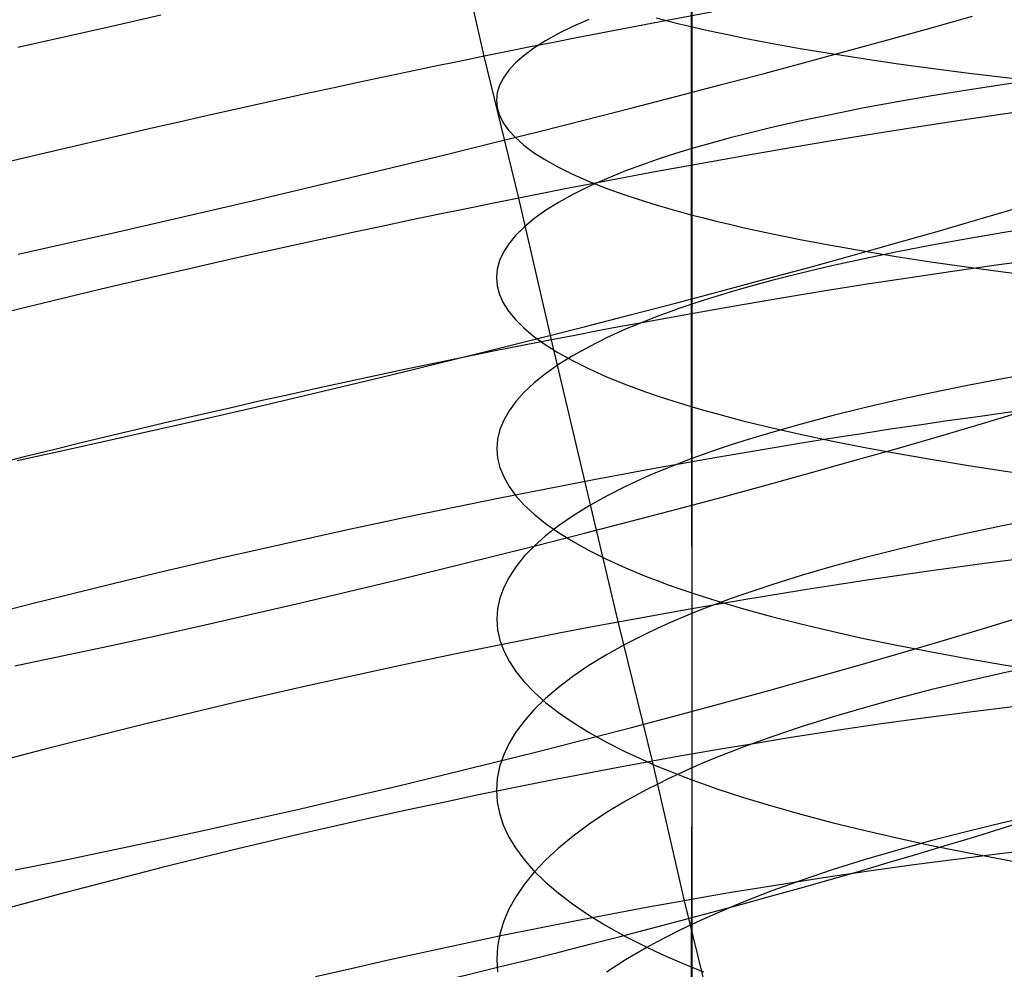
# Model space of a CAD drawing. Extents: x -383 to 1849, y -1185 to -529.
# Tile 540 of 656: x 434 to 444, y -1036 to -1026. Entities that reach past the tile are written whole.
import ezdxf

# ---------------------------------------------------------------- set-up
doc = ezdxf.new("R2010")
doc.units = 0
doc.layers.add('PREDEFINITO', color=7, linetype='CONTINUOUS')

msp = doc.modelspace()

# ---------------------------------------------------------------- linework, layer by layer
at = {"layer": 'PREDEFINITO'}
for p, q in [((441.0063, -1024.4033, 670.8938), (441.0063, -1026.2836, 670.7202)), ((438.9397, -1026.5808, 502.0655), (438.6135, -1025.1565, 501.868)), ((441.0143, -1025.8758, 655.6894), (441.0143, -1027.5027, 655.4908)), ((441.21, -1026.1403, 501.3018), (440.7654, -1026.223, 501.4864)), ((435.2344, -1026.2749, 472.188), (435.7115, -1026.1654, 472.1995)), ((439.9854, -1026.2124, 657.8704), (439.8254, -1026.2829, 658.3268)), ((440.7654, -1026.223, 501.4864), (440.3156, -1026.3084, 501.6554)), ((440.6585, -1026.1968, 670.0834), (440.7706, -1026.226, 670.2977)), ((440.7706, -1026.226, 670.2977), (440.8866, -1026.2549, 670.51)), ((440.8866, -1026.2549, 670.51), (441.0063, -1026.2836, 670.7202)), ((443.4159, -1026.2933, 474.6377), (443.8159, -1026.1808, 474.8968)), ((434.7574, -1026.3835, 472.1925), (435.2344, -1026.2749, 472.188)), ((439.6805, -1026.3541, 658.7886), (439.5509, -1026.4262, 659.2553)), ((439.8254, -1026.2829, 658.3268), (439.6805, -1026.3541, 658.7886)), ((440.3156, -1026.3084, 501.6554), (439.8612, -1026.3966, 501.8085)), ((441.0063, -1026.2836, 670.7202), (441.1299, -1026.312, 670.9282)), ((441.0063, -1026.2836, 670.7202), (441.0066, -1030.0785, 670.2684)), ((441.1299, -1026.312, 670.9282), (441.2572, -1026.34, 671.134)), ((441.2572, -1026.34, 671.134), (441.3881, -1026.3678, 671.3375)), ((443.0073, -1026.4067, 474.3919), (443.4159, -1026.2933, 474.6377)), ((434.2811, -1026.4908, 472.213), (434.7574, -1026.3835, 472.1925)), ((439.6323, -1026.4417, 501.879), (439.4024, -1026.4874, 501.9453)), ((439.5509, -1026.4262, 659.2553), (439.4365, -1026.4989, 659.7264)), ((439.8612, -1026.3966, 501.8085), (439.6323, -1026.4417, 501.879)), ((441.3881, -1026.3678, 671.3375), (441.5227, -1026.3952, 671.5388)), ((441.5227, -1026.3952, 671.5388), (441.8026, -1026.4492, 671.9344)), ((441.8026, -1026.4492, 671.9344), (442.0963, -1026.5018, 672.3205)), ((442.5905, -1026.5209, 474.1595), (443.0073, -1026.4067, 474.3919)), ((439.1715, -1026.5338, 502.0075), (438.9397, -1026.5808, 502.0655)), ((439.4024, -1026.4874, 501.9453), (439.1715, -1026.5338, 502.0075)), ((439.4365, -1026.4989, 659.7264), (439.3373, -1026.5721, 660.2012)), ((442.0963, -1026.5018, 672.3205), (442.4032, -1026.5531, 672.6968)), ((442.1662, -1026.6357, 473.9406), (442.5905, -1026.5209, 474.1595)), ((442.4032, -1026.5531, 672.6968), (442.7231, -1026.6031, 673.063)), ((438.6895, -1026.632, 502.123), (438.4384, -1026.684, 502.1757)), ((438.9397, -1026.5808, 502.0655), (438.6895, -1026.632, 502.123)), ((439.2867, -1027.9972, 502.286), (438.9397, -1026.5808, 502.0655)), ((439.2533, -1026.6459, 660.6794), (439.1845, -1026.7201, 661.1602)), ((439.3373, -1026.5721, 660.2012), (439.2533, -1026.6459, 660.6794)), ((441.7348, -1026.751, 473.7356), (442.1662, -1026.6357, 473.9406)), ((442.7231, -1026.6031, 673.063), (443.0553, -1026.6516, 673.4189)), ((443.0553, -1026.6516, 673.4189), (443.3994, -1026.6987, 673.7642)), ((438.1864, -1026.7366, 502.2236), (437.9336, -1026.7899, 502.2665)), ((438.4384, -1026.684, 502.1757), (438.1864, -1026.7366, 502.2236)), ((439.1845, -1026.7201, 661.1602), (439.131, -1026.7947, 661.6432)), ((441.2968, -1026.8666, 473.5444), (441.7348, -1026.751, 473.7356)), ((443.3994, -1026.6987, 673.7642), (443.7549, -1026.7443, 674.0986)), ((443.7549, -1026.7443, 674.0986), (444.1214, -1026.7884, 674.4218)), ((437.6801, -1026.8439, 502.3047), (437.426, -1026.8985, 502.338)), ((437.9336, -1026.7899, 502.2665), (437.6801, -1026.8439, 502.3047)), ((439.131, -1026.7947, 661.6432), (439.0927, -1026.8695, 662.1279)), ((444.1214, -1026.7884, 674.4218), (444.4984, -1026.831, 674.7336)), ((444.5109, -1026.8078, 651.5043), (444.1335, -1026.8618, 651.8139)), ((437.426, -1026.8985, 502.338), (437.1714, -1026.9537, 502.3666)), ((439.0696, -1026.9445, 662.6137), (439.0618, -1027.0195, 663.1)), ((439.0927, -1026.8695, 662.1279), (439.0696, -1026.9445, 662.6137)), ((440.8528, -1026.9825, 473.3673), (441.2968, -1026.8666, 473.5444)), ((443.7667, -1026.9177, 652.1349), (443.4108, -1026.9756, 652.4669)), ((444.1335, -1026.8618, 651.8139), (443.7667, -1026.9177, 652.1349)), ((436.9163, -1027.0095, 502.3904), (436.6607, -1027.0658, 502.4095)), ((437.1714, -1026.9537, 502.3666), (436.9163, -1027.0095, 502.3904)), ((439.0618, -1027.0195, 663.1), (439.0691, -1027.0946, 663.5863)), ((440.4031, -1027.0985, 473.2045), (440.8528, -1026.9825, 473.3673)), ((443.0662, -1027.0354, 652.8098), (442.7336, -1027.097, 653.1632)), ((443.4108, -1026.9756, 652.4669), (443.0662, -1027.0354, 652.8098)), ((436.4049, -1027.1227, 502.4239), (436.1489, -1027.1802, 502.4336)), ((436.6607, -1027.0658, 502.4095), (436.4049, -1027.1227, 502.4239)), ((439.0691, -1027.0946, 663.5863), (439.0917, -1027.1695, 664.0721)), ((439.9485, -1027.2144, 473.056), (440.4031, -1027.0985, 473.2045)), ((442.7336, -1027.097, 653.1632), (442.4133, -1027.1604, 653.527)), ((444.4988, -1027.1039, 499.8379), (444.1006, -1027.1607, 500.1195)), ((435.8927, -1027.2381, 502.4386), (435.6364, -1027.2965, 502.4391)), ((436.1489, -1027.1802, 502.4336), (435.8927, -1027.2381, 502.4386)), ((439.0917, -1027.1695, 664.0721), (439.1295, -1027.2444, 664.5568)), ((439.1295, -1027.2444, 664.5568), (439.1825, -1027.3189, 665.0399)), ((439.4893, -1027.3302, 472.9221), (439.9485, -1027.2144, 473.056)), ((442.1059, -1027.2255, 653.9007), (441.8118, -1027.2924, 654.2842)), ((442.4133, -1027.1604, 653.527), (442.1059, -1027.2255, 653.9007)), ((443.6944, -1027.2209, 500.3882), (443.2808, -1027.2844, 500.6437)), ((444.1006, -1027.1607, 500.1195), (443.6944, -1027.2209, 500.3882)), ((435.6364, -1027.2965, 502.4391), (435.3801, -1027.3554, 502.4349)), ((439.0261, -1027.4457, 472.8028), (439.4893, -1027.3302, 472.9221)), ((439.1825, -1027.3189, 665.0399), (439.2507, -1027.3932, 665.5209)), ((441.8118, -1027.2924, 654.2842), (441.5315, -1027.3609, 654.6772)), ((443.2808, -1027.2844, 500.6437), (442.8601, -1027.3512, 500.8856)), ((435.3801, -1027.3554, 502.4349), (434.8679, -1027.4745, 502.4128)), ((439.2507, -1027.3932, 665.5209), (439.3342, -1027.467, 665.9991)), ((441.2654, -1027.431, 655.0794), (441.1379, -1027.4667, 655.2838)), ((441.3966, -1027.3958, 654.8771), (441.2654, -1027.431, 655.0794)), ((441.5315, -1027.3609, 654.6772), (441.3966, -1027.3958, 654.8771)), ((442.4327, -1027.4211, 501.1134), (441.999, -1027.4943, 501.327)), ((442.8601, -1027.3512, 500.8856), (442.4327, -1027.4211, 501.1134)), ((434.8679, -1027.4745, 502.4128), (434.3566, -1027.5953, 502.3726)), ((438.5593, -1027.5608, 472.6984), (439.0261, -1027.4457, 472.8028)), ((439.3342, -1027.467, 665.9991), (439.4329, -1027.5403, 666.4741)), ((439.4329, -1027.5403, 666.4741), (439.5468, -1027.613, 666.9453)), ((440.8941, -1027.5391, 655.6993), (440.778, -1027.5758, 655.9102)), ((441.0141, -1027.5027, 655.4905), (440.8941, -1027.5391, 655.6993)), ((441.1379, -1027.4667, 655.2838), (441.0141, -1027.5027, 655.4905)), ((441.0143, -1027.5027, 655.4908), (441.0146, -1029.0569, 655.2705)), ((441.999, -1027.4943, 501.327), (441.5593, -1027.5706, 501.5258)), ((434.3566, -1027.5953, 502.3726), (433.847, -1027.7175, 502.3145)), ((438.0896, -1027.6753, 472.6091), (438.5593, -1027.5608, 472.6984)), ((439.5468, -1027.613, 666.9453), (439.6759, -1027.6851, 667.4122)), ((440.6656, -1027.613, 656.1232), (440.557, -1027.6504, 656.3381)), ((440.778, -1027.5758, 655.9102), (440.6656, -1027.613, 656.1232)), ((441.5593, -1027.5706, 501.5258), (441.1142, -1027.6499, 501.7095)), ((437.6173, -1027.7892, 472.5349), (438.0896, -1027.6753, 472.6091)), ((439.6759, -1027.6851, 667.4122), (439.8203, -1027.7564, 667.8742)), ((440.3513, -1027.7263, 656.7735), (440.1608, -1027.8035, 657.216)), ((440.664, -1027.7323, 501.8778), (440.2091, -1027.8177, 502.0302)), ((440.557, -1027.6504, 656.3381), (440.3513, -1027.7263, 656.7735)), ((441.1142, -1027.6499, 501.7095), (440.664, -1027.7323, 501.8778)), ((437.1431, -1027.9022, 472.4761), (437.6173, -1027.7892, 472.5349)), ((439.8203, -1027.7564, 667.8742), (439.9799, -1027.8269, 668.3308)), ((439.9799, -1027.8269, 668.3308), (440.1547, -1027.8964, 668.7814)), ((440.2091, -1027.8177, 502.0302), (439.98, -1027.8614, 502.1003)), ((440.1608, -1027.8035, 657.216), (439.9855, -1027.8817, 657.665)), ((436.6674, -1028.0143, 472.4327), (437.1431, -1027.9022, 472.4761)), ((439.7499, -1027.906, 502.1664), (439.5188, -1027.9512, 502.2283)), ((439.98, -1027.8614, 502.1003), (439.7499, -1027.906, 502.1664)), ((439.9855, -1027.8817, 657.665), (439.8255, -1027.961, 658.1199)), ((440.1547, -1027.8964, 668.7814), (440.3447, -1027.965, 669.2255)), ((436.1907, -1028.1254, 472.405), (436.6674, -1028.0143, 472.4327)), ((439.2867, -1027.9972, 502.286), (439.0177, -1028.0511, 502.3474)), ((439.5188, -1027.9512, 502.2283), (439.2867, -1027.9972, 502.286)), ((439.6113, -1029.4131, 502.5377), (439.2867, -1027.9972, 502.286)), ((439.8255, -1027.961, 658.1199), (439.6806, -1028.0413, 658.5803)), ((440.3447, -1027.965, 669.2255), (440.5499, -1028.0324, 669.6626)), ((435.7135, -1028.2352, 472.3931), (436.1907, -1028.1254, 472.405)), ((438.7476, -1028.106, 502.4031), (438.4765, -1028.1618, 502.4533)), ((439.0177, -1028.0511, 502.3474), (438.7476, -1028.106, 502.4031)), ((439.551, -1028.1224, 659.0455), (439.4366, -1028.2042, 659.5151)), ((439.6806, -1028.0413, 658.5803), (439.551, -1028.1224, 659.0455)), ((440.5499, -1028.0324, 669.6626), (440.6583, -1028.0658, 669.8784)), ((440.6583, -1028.0658, 669.8784), (440.7704, -1028.0988, 670.0921)), ((440.7704, -1028.0988, 670.0921), (440.8864, -1028.1314, 670.3039)), ((443.8711, -1028.2112, 474.8809), (444.2701, -1028.094, 475.1396)), ((438.2045, -1028.2184, 502.4979), (437.9318, -1028.2759, 502.537)), ((438.4765, -1028.1618, 502.4533), (438.2045, -1028.2184, 502.4979)), ((439.4366, -1028.2042, 659.5151), (439.3374, -1028.2868, 659.9885)), ((440.8864, -1028.1314, 670.3039), (441.0061, -1028.1638, 670.5135)), ((441.0061, -1028.1638, 670.5135), (441.1296, -1028.1958, 670.721)), ((441.1296, -1028.1958, 670.721), (441.2569, -1028.2275, 670.9262)), ((441.2569, -1028.2275, 670.9262), (441.3879, -1028.2589, 671.1293)), ((443.4635, -1028.3291, 474.6355), (443.8711, -1028.2112, 474.8809)), ((435.2364, -1028.3438, 472.3972), (435.7135, -1028.2352, 472.3931)), ((437.9318, -1028.2759, 502.537), (437.6583, -1028.3342, 502.5705)), ((439.3374, -1028.2868, 659.9885), (439.2535, -1028.3698, 660.4651)), ((441.3879, -1028.2589, 671.1293), (441.5225, -1028.2899, 671.33)), ((441.5225, -1028.2899, 671.33), (441.8024, -1028.3508, 671.7246)), ((444.5105, -1028.2794, 651.2985), (444.1332, -1028.3397, 651.6069)), ((434.7599, -1028.4508, 472.4174), (435.2364, -1028.3438, 472.3972)), ((437.3843, -1028.3934, 502.5986), (437.1098, -1028.4532, 502.6213)), ((437.6583, -1028.3342, 502.5705), (437.3843, -1028.3934, 502.5986)), ((439.2535, -1028.3698, 660.4651), (439.1847, -1028.4534, 660.9445)), ((441.8024, -1028.3508, 671.7246), (442.0961, -1028.4102, 672.1097)), ((442.0961, -1028.4102, 672.1097), (442.403, -1028.4682, 672.4851)), ((443.0477, -1028.4475, 474.4034), (443.4635, -1028.3291, 474.6355)), ((443.7663, -1028.4023, 651.9266), (443.4104, -1028.4671, 652.2574)), ((444.1332, -1028.3397, 651.6069), (443.7663, -1028.4023, 651.9266)), ((434.2844, -1028.5563, 472.4539), (434.7599, -1028.4508, 472.4174)), ((436.8349, -1028.5138, 502.6385), (436.5598, -1028.5752, 502.6503)), ((437.1098, -1028.4532, 502.6213), (436.8349, -1028.5138, 502.6385)), ((439.1847, -1028.4534, 660.9445), (439.1312, -1028.5373, 661.426)), ((442.403, -1028.4682, 672.4851), (442.7229, -1028.5246, 672.8504)), ((442.6243, -1028.5663, 474.1849), (443.0477, -1028.4475, 474.4034)), ((443.4104, -1028.4671, 652.2574), (443.0659, -1028.534, 652.599)), ((436.5598, -1028.5752, 502.6503), (436.2844, -1028.6372, 502.6568)), ((439.0929, -1028.6215, 661.9091), (439.0699, -1028.706, 662.3934)), ((439.1312, -1028.5373, 661.426), (439.0929, -1028.6215, 661.9091)), ((442.1937, -1028.6853, 473.9802), (442.6243, -1028.5663, 474.1849)), ((442.7333, -1028.6029, 652.9511), (442.4131, -1028.6739, 653.3135)), ((442.7229, -1028.5246, 672.8504), (443.0551, -1028.5794, 673.2054)), ((443.0659, -1028.534, 652.599), (442.7333, -1028.6029, 652.9511)), ((443.0551, -1028.5794, 673.2054), (443.3992, -1028.6326, 673.5498)), ((444.4381, -1028.616, 500.3728), (444.0303, -1028.6714, 500.6413)), ((436.009, -1028.6999, 502.658), (435.7335, -1028.7632, 502.6538)), ((436.2844, -1028.6372, 502.6568), (436.009, -1028.6999, 502.658)), ((439.0699, -1028.706, 662.3934), (439.062, -1028.7905, 662.8782)), ((441.7565, -1028.8044, 473.7892), (442.1937, -1028.6853, 473.9802)), ((442.4131, -1028.6739, 653.3135), (442.1057, -1028.7468, 653.6859)), ((443.3992, -1028.6326, 673.5498), (443.7547, -1028.6841, 673.8833)), ((444.0303, -1028.6714, 500.6413), (443.6151, -1028.7302, 500.8966)), ((443.7547, -1028.6841, 673.8833), (444.1212, -1028.7339, 674.2058)), ((435.7335, -1028.7632, 502.6538), (435.4582, -1028.8272, 502.6444)), ((439.062, -1028.7905, 662.8782), (439.0694, -1028.875, 663.363)), ((441.3132, -1028.9235, 473.6124), (441.7565, -1028.8044, 473.7892)), ((442.1057, -1028.7468, 653.6859), (441.8117, -1028.8216, 654.068)), ((443.1928, -1028.7926, 501.1383), (442.764, -1028.8584, 501.3661)), ((443.6151, -1028.7302, 500.8966), (443.1928, -1028.7926, 501.1383)), ((444.1212, -1028.7339, 674.2058), (444.4982, -1028.7819, 674.5168)), ((435.183, -1028.8917, 502.6298), (434.9082, -1028.9568, 502.6099)), ((435.4582, -1028.8272, 502.6444), (435.183, -1028.8917, 502.6298)), ((439.0694, -1028.875, 663.363), (439.092, -1028.9594, 663.8473)), ((441.5315, -1028.8982, 654.4596), (441.3967, -1028.9373, 654.6589)), ((441.8117, -1028.8216, 654.068), (441.5315, -1028.8982, 654.4596)), ((442.764, -1028.8584, 501.3661), (442.329, -1028.9277, 501.5795)), ((434.9082, -1028.9568, 502.6099), (434.6338, -1029.0224, 502.5849)), ((439.092, -1028.9594, 663.8473), (439.1298, -1029.0436, 664.3305)), ((440.8643, -1029.0425, 473.4496), (441.3132, -1028.9235, 473.6124)), ((441.2656, -1028.9767, 654.8605), (441.1381, -1029.0166, 655.0642)), ((441.3967, -1028.9373, 654.6589), (441.2656, -1028.9767, 654.8605)), ((441.8882, -1029.0003, 501.7782), (441.442, -1029.0763, 501.9618)), ((442.329, -1028.9277, 501.5795), (441.8882, -1029.0003, 501.7782)), ((434.3598, -1029.0885, 502.5547), (434.0865, -1029.1551, 502.5194)), ((434.6338, -1029.0224, 502.5849), (434.3598, -1029.0885, 502.5547)), ((439.1298, -1029.0436, 664.3305), (439.1828, -1029.1275, 664.8121)), ((440.4102, -1029.1611, 473.3013), (440.8643, -1029.0425, 473.4496)), ((440.8945, -1029.0977, 655.4784), (440.7784, -1029.1388, 655.6886)), ((441.0144, -1029.0569, 655.2702), (440.8945, -1029.0977, 655.4784)), ((441.442, -1029.0763, 501.9618), (440.9908, -1029.1557, 502.1299)), ((441.1381, -1029.0166, 655.0642), (441.0144, -1029.0569, 655.2702)), ((441.0146, -1029.0569, 655.2705), (441.0144, -1030.5987, 655.0171)), ((439.1828, -1029.1275, 664.8121), (439.2511, -1029.2111, 665.2915)), ((439.2511, -1029.2111, 665.2915), (439.3346, -1029.2942, 665.7682)), ((439.9516, -1029.2794, 473.1674), (440.4102, -1029.1611, 473.3013)), ((440.9908, -1029.1557, 502.1299), (440.535, -1029.2382, 502.2822)), ((440.6661, -1029.1804, 655.9009), (440.5576, -1029.2223, 656.1151)), ((440.7784, -1029.1388, 655.6886), (440.6661, -1029.1804, 655.9009)), ((439.3346, -1029.2942, 665.7682), (439.4333, -1029.3767, 666.2417)), ((439.4889, -1029.397, 473.0482), (439.9516, -1029.2794, 473.1674)), ((440.3055, -1029.2807, 502.3523), (440.075, -1029.3241, 502.4183)), ((440.352, -1029.3073, 656.5492), (440.1617, -1029.3937, 656.9903)), ((440.535, -1029.2382, 502.2822), (440.3055, -1029.2807, 502.3523)), ((440.5576, -1029.2223, 656.1151), (440.352, -1029.3073, 656.5492)), ((439.0226, -1029.514, 472.9439), (439.4889, -1029.397, 473.0482)), ((439.4333, -1029.3767, 666.2417), (439.5472, -1029.4586, 666.7115)), ((439.8436, -1029.3682, 502.4801), (439.6113, -1029.4131, 502.5377)), ((440.075, -1029.3241, 502.4183), (439.8436, -1029.3682, 502.4801)), ((440.1617, -1029.3937, 656.9903), (439.9867, -1029.4813, 657.438)), ((439.3233, -1029.4696, 502.6031), (439.0341, -1029.5273, 502.662)), ((439.6113, -1029.4131, 502.5377), (439.3233, -1029.4696, 502.6031)), ((439.5472, -1029.4586, 666.7115), (439.6763, -1029.5397, 667.1769)), ((439.9437, -1030.8222, 502.815), (439.6113, -1029.4131, 502.5377)), ((439.9867, -1029.4813, 657.438), (439.8268, -1029.5701, 657.8916)), ((438.7439, -1029.5861, 502.7145), (438.4527, -1029.646, 502.7607)), ((438.5532, -1029.6302, 472.8545), (439.0226, -1029.514, 472.9439)), ((439.0341, -1029.5273, 502.662), (438.7439, -1029.5861, 502.7145)), ((439.6763, -1029.5397, 667.1769), (439.8207, -1029.62, 667.6374)), ((439.8268, -1029.5701, 657.8916), (439.6822, -1029.6599, 658.3506)), ((438.0813, -1029.7454, 472.7803), (438.5532, -1029.6302, 472.8545)), ((438.4527, -1029.646, 502.7607), (438.1608, -1029.707, 502.8005)), ((439.6822, -1029.6599, 658.3506), (439.5529, -1029.7508, 658.8145)), ((439.8207, -1029.62, 667.6374), (439.9803, -1029.6993, 668.0926)), ((439.9803, -1029.6993, 668.0926), (440.1551, -1029.7776, 668.5418)), ((437.8681, -1029.7691, 502.8341), (437.5749, -1029.8321, 502.8614)), ((437.6073, -1029.8595, 472.7213), (438.0813, -1029.7454, 472.7803)), ((438.1608, -1029.707, 502.8005), (437.8681, -1029.7691, 502.8341)), ((439.5529, -1029.7508, 658.8145), (439.4387, -1029.8424, 659.2827)), ((440.1551, -1029.7776, 668.5418), (440.3451, -1029.8548, 668.9845)), ((444.1327, -1029.8007, 651.3696), (443.7658, -1029.8703, 651.6879)), ((444.51, -1029.7335, 651.0625), (444.1327, -1029.8007, 651.3696)), ((437.2812, -1029.8962, 502.8826), (436.9872, -1029.9611, 502.8975)), ((437.1318, -1029.9724, 472.6779), (437.6073, -1029.8595, 472.7213)), ((437.5749, -1029.8321, 502.8614), (437.2812, -1029.8962, 502.8826)), ((439.4387, -1029.8424, 659.2827), (439.3398, -1029.9348, 659.7547)), ((440.3451, -1029.8548, 668.9845), (440.5504, -1029.9307, 669.4202)), ((443.7658, -1029.8703, 651.6879), (443.41, -1029.9424, 652.0172)), ((436.6552, -1030.084, 472.65), (437.1318, -1029.9724, 472.6779)), ((436.9872, -1029.9611, 502.8975), (436.693, -1030.027, 502.9063)), ((439.3398, -1029.9348, 659.7547), (439.2561, -1030.0278, 660.23)), ((440.5504, -1029.9307, 669.4202), (440.6587, -1029.9682, 669.6352)), ((440.6587, -1029.9682, 669.6352), (440.7709, -1030.0053, 669.8483)), ((443.41, -1029.9424, 652.0172), (443.0655, -1030.0168, 652.3573)), ((436.3986, -1030.0938, 502.909), (436.1043, -1030.1614, 502.9057)), ((436.1781, -1030.1941, 472.638), (436.6552, -1030.084, 472.65)), ((436.693, -1030.027, 502.9063), (436.3986, -1030.0938, 502.909)), ((439.2561, -1030.0278, 660.23), (439.1876, -1030.1214, 660.708)), ((440.7709, -1030.0053, 669.8483), (440.8868, -1030.0421, 670.0594)), ((440.8868, -1030.0421, 670.0594), (441.0066, -1030.0785, 670.2684)), ((441.0066, -1030.0785, 670.2684), (441.1301, -1030.1146, 670.4752)), ((441.0066, -1030.0785, 670.2684), (441.0135, -1031.9407, 670.0021)), ((442.733, -1030.0935, 652.7079), (442.4128, -1030.1725, 653.0687)), ((443.0655, -1030.0168, 652.3573), (442.733, -1030.0935, 652.7079)), ((435.701, -1030.3025, 472.6419), (436.1781, -1030.1941, 472.638)), ((436.1043, -1030.1614, 502.9057), (435.8102, -1030.2298, 502.8964)), ((439.1876, -1030.1214, 660.708), (439.1344, -1030.2154, 661.1881)), ((441.1301, -1030.1146, 670.4752), (441.2574, -1030.1502, 670.6798)), ((441.2574, -1030.1502, 670.6798), (441.3884, -1030.1855, 670.8822)), ((441.3884, -1030.1855, 670.8822), (441.523, -1030.2204, 671.0823)), ((442.4128, -1030.1725, 653.0687), (442.1055, -1030.2536, 653.4395)), ((443.9145, -1030.2481, 474.9148), (444.3215, -1030.1257, 475.1597)), ((435.8102, -1030.2298, 502.8964), (435.5163, -1030.299, 502.881)), ((439.1344, -1030.2154, 661.1881), (439.0964, -1030.3097, 661.6699)), ((441.523, -1030.2204, 671.0823), (441.8028, -1030.2889, 671.4756)), ((441.8028, -1030.2889, 671.4756), (442.0965, -1030.3558, 671.8595)), ((442.1055, -1030.2536, 653.4395), (441.8115, -1030.3368, 653.82)), ((443.4993, -1030.3708, 474.6833), (443.9145, -1030.2481, 474.9148)), ((435.2227, -1030.3689, 502.8597), (434.9297, -1030.4396, 502.8325)), ((435.5163, -1030.299, 502.881), (435.2227, -1030.3689, 502.8597)), ((435.2244, -1030.4093, 472.6619), (435.701, -1030.3025, 472.6419)), ((439.0964, -1030.3097, 661.6699), (439.0736, -1030.4042, 662.1528)), ((441.8115, -1030.3368, 653.82), (441.5313, -1030.4221, 654.2099)), ((442.0965, -1030.3558, 671.8595), (442.4035, -1030.421, 672.2336)), ((443.0763, -1030.4936, 474.4653), (443.4993, -1030.3708, 474.6833)), ((434.9297, -1030.4396, 502.8325), (434.6373, -1030.5109, 502.7995)), ((434.7488, -1030.5141, 472.6981), (435.2244, -1030.4093, 472.6619)), ((439.0736, -1030.4042, 662.1528), (439.066, -1030.4989, 662.6362)), ((441.3965, -1030.4655, 654.4082), (441.2654, -1030.5094, 654.6089)), ((441.5313, -1030.4221, 654.2099), (441.3965, -1030.4655, 654.4082)), ((442.4035, -1030.421, 672.2336), (442.7233, -1030.4845, 672.5977)), ((442.7233, -1030.4845, 672.5977), (443.0555, -1030.5462, 672.9516)), ((434.3456, -1030.5829, 502.7605), (434.0548, -1030.6556, 502.7158)), ((434.2747, -1030.6169, 472.7508), (434.7488, -1030.5141, 472.6981)), ((434.6373, -1030.5109, 502.7995), (434.3456, -1030.5829, 502.7605)), ((439.066, -1030.4989, 662.6362), (439.0737, -1030.5935, 663.1196)), ((441.1379, -1030.5538, 654.8118), (441.0143, -1030.5987, 655.0168)), ((441.2654, -1030.5094, 654.6089), (441.1379, -1030.5538, 654.8118)), ((442.6461, -1030.6164, 474.261), (443.0763, -1030.4936, 474.4653)), ((443.0555, -1030.5462, 672.9516), (443.3996, -1030.606, 673.2949)), ((439.0737, -1030.5935, 663.1196), (439.0965, -1030.688, 663.6024)), ((440.8944, -1030.644, 655.224), (440.7783, -1030.6898, 655.4333)), ((441.0143, -1030.5987, 655.0168), (440.8944, -1030.644, 655.224)), ((441.0144, -1030.5987, 655.0171), (441.0143, -1032.1466, 654.7266)), ((442.2092, -1030.739, 474.0706), (442.6461, -1030.6164, 474.261)), ((443.3996, -1030.606, 673.2949), (443.7551, -1030.6639, 673.6273)), ((443.7551, -1030.6639, 673.6273), (444.1216, -1030.7199, 673.9487)), ((439.0965, -1030.688, 663.6024), (439.1346, -1030.7823, 664.0842)), ((439.1346, -1030.7823, 664.0842), (439.1879, -1030.8763, 664.5644)), ((440.5575, -1030.7827, 655.8579), (440.352, -1030.8773, 656.2901)), ((440.666, -1030.7361, 655.6447), (440.5575, -1030.7827, 655.8579)), ((440.7783, -1030.6898, 655.4333), (440.666, -1030.7361, 655.6447)), ((441.7662, -1030.8614, 473.8942), (442.2092, -1030.739, 474.0706)), ((444.1216, -1030.7199, 673.9487), (444.4986, -1030.774, 674.2587)), ((439.1879, -1030.8763, 664.5644), (439.2564, -1030.9699, 665.0424)), ((440.2784, -1032.2255, 503.1188), (439.9437, -1030.8222, 502.815)), ((440.352, -1030.8773, 656.2901), (440.1617, -1030.9733, 656.7292)), ((441.3174, -1030.9833, 473.7319), (441.7662, -1030.8614, 473.8942)), ((439.2564, -1030.9699, 665.0424), (439.3401, -1031.0629, 665.5176)), ((440.1617, -1030.9733, 656.7292), (439.9867, -1031.0708, 657.1748)), ((439.3401, -1031.0629, 665.5176), (439.439, -1031.1553, 665.9897)), ((439.9867, -1031.0708, 657.1748), (439.8268, -1031.1696, 657.6264)), ((440.8635, -1031.1047, 473.5839), (441.3174, -1030.9833, 473.7319)), ((439.439, -1031.1553, 665.9897), (439.5531, -1031.2469, 666.4579)), ((439.8268, -1031.1696, 657.6264), (439.6822, -1031.2696, 658.0833)), ((440.405, -1031.2254, 473.4504), (440.8635, -1031.1047, 473.5839)), ((439.6822, -1031.2696, 658.0833), (439.5529, -1031.3706, 658.5451)), ((439.5531, -1031.2469, 666.4579), (439.6825, -1031.3378, 666.9218)), ((439.9423, -1031.3453, 473.3316), (440.405, -1031.2254, 473.4504)), ((444.1335, -1031.2687, 651.099), (443.7666, -1031.3454, 651.4156)), ((444.5108, -1031.1948, 650.7935), (444.1335, -1031.2687, 651.099)), ((439.5529, -1031.3706, 658.5451), (439.4387, -1031.4726, 659.0112)), ((439.476, -1031.4642, 473.2275), (439.9423, -1031.3453, 473.3316)), ((439.6825, -1031.3378, 666.9218), (439.827, -1031.4276, 667.3808)), ((443.7666, -1031.3454, 651.4156), (443.4107, -1031.4246, 651.7432)), ((439.0065, -1031.582, 473.1384), (439.476, -1031.4642, 473.2275)), ((439.4387, -1031.4726, 659.0112), (439.3398, -1031.5754, 659.481)), ((439.827, -1031.4276, 667.3808), (439.9868, -1031.5164, 667.8344)), ((443.4107, -1031.4246, 651.7432), (443.0662, -1031.5065, 652.0815)), ((439.9868, -1031.5164, 667.8344), (440.1617, -1031.604, 668.282)), ((443.0662, -1031.5065, 652.0815), (442.7335, -1031.5909, 652.4302)), ((438.5345, -1031.6986, 473.0644), (439.0065, -1031.582, 473.1384)), ((439.3398, -1031.5754, 659.481), (439.2561, -1031.6789, 659.9541)), ((440.1617, -1031.604, 668.282), (440.3519, -1031.6904, 668.7232)), ((442.7335, -1031.5909, 652.4302), (442.4133, -1031.6778, 652.7891)), ((438.0604, -1031.8139, 473.0056), (438.5345, -1031.6986, 473.0644)), ((439.2561, -1031.6789, 659.9541), (439.1877, -1031.783, 660.4299)), ((440.3519, -1031.6904, 668.7232), (440.5572, -1031.7754, 669.1573)), ((442.1059, -1031.767, 653.1578), (441.8118, -1031.8586, 653.5362)), ((442.4133, -1031.6778, 652.7891), (442.1059, -1031.767, 653.1578)), ((437.5847, -1031.9276, 472.9622), (438.0604, -1031.8139, 473.0056)), ((439.1877, -1031.783, 660.4299), (439.1344, -1031.8876, 660.9079)), ((440.5572, -1031.7754, 669.1573), (440.6656, -1031.8173, 669.3715)), ((440.6656, -1031.8173, 669.3715), (440.7778, -1031.8588, 669.5838)), ((440.7778, -1031.8588, 669.5838), (440.8938, -1031.9, 669.794)), ((441.8118, -1031.8586, 653.5362), (441.5315, -1031.9524, 653.9239)), ((437.1079, -1032.0397, 472.9344), (437.5847, -1031.9276, 472.9622)), ((439.1344, -1031.8876, 660.9079), (439.0964, -1031.9925, 661.3874)), ((440.8938, -1031.9, 669.794), (441.0135, -1031.9407, 670.0021)), ((441.0135, -1031.9407, 670.0021), (441.0133, -1033.8071, 669.6813)), ((441.0135, -1031.9407, 670.0021), (441.1371, -1031.9811, 670.2081)), ((441.5315, -1031.9524, 653.9239), (441.3966, -1032.0002, 654.1211)), ((436.6306, -1032.15, 472.9224), (437.1079, -1032.0397, 472.9344)), ((439.0964, -1031.9925, 661.3874), (439.0736, -1032.0977, 661.8681)), ((441.1371, -1031.9811, 670.2081), (441.2644, -1032.021, 670.4119)), ((441.2654, -1032.0485, 654.3207), (441.1379, -1032.0973, 654.5224)), ((441.2644, -1032.021, 670.4119), (441.3954, -1032.0604, 670.6134)), ((441.3966, -1032.0002, 654.1211), (441.2654, -1032.0485, 654.3207)), ((441.3954, -1032.0604, 670.6134), (441.53, -1032.0994, 670.8127)), ((436.1532, -1032.2585, 472.9262), (436.6306, -1032.15, 472.9224)), ((439.0736, -1032.0977, 661.8681), (439.066, -1032.203, 662.3492)), ((441.0141, -1032.1466, 654.7263), (440.8942, -1032.1965, 654.9323)), ((441.1379, -1032.0973, 654.5224), (441.0141, -1032.1466, 654.7263)), ((441.0143, -1032.1466, 654.7266), (441.0145, -1033.6893, 654.403)), ((441.53, -1032.0994, 670.8127), (441.8098, -1032.1761, 671.2043)), ((443.9583, -1032.2861, 474.9985), (444.3721, -1032.1593, 475.2296)), ((435.6763, -1032.3648, 472.946), (436.1532, -1032.2585, 472.9262)), ((439.066, -1032.203, 662.3492), (439.0736, -1032.3082, 662.8304)), ((440.6214, -1033.6212, 503.4469), (440.2784, -1032.2255, 503.1188)), ((440.778, -1032.2469, 655.1404), (440.6656, -1032.2977, 655.3505)), ((440.8942, -1032.1965, 654.9323), (440.778, -1032.2469, 655.1404)), ((441.8098, -1032.1761, 671.2043), (442.1034, -1032.2509, 671.5865)), ((442.1034, -1032.2509, 671.5865), (442.4104, -1032.3238, 671.9589)), ((439.0736, -1032.3082, 662.8304), (439.0965, -1032.4134, 663.311)), ((440.5571, -1032.3491, 655.5625), (440.3514, -1032.453, 655.9921)), ((440.6656, -1032.2977, 655.3505), (440.5571, -1032.3491, 655.5625)), ((442.4104, -1032.3238, 671.9589), (442.7301, -1032.3947, 672.3213)), ((443.5368, -1032.4128, 474.7808), (443.9583, -1032.2861, 474.9985)), ((435.2003, -1032.469, 472.9821), (435.6763, -1032.3648, 472.946)), ((439.0965, -1032.4134, 663.311), (439.1345, -1032.5183, 663.7906)), ((440.3514, -1032.453, 655.9921), (440.1609, -1032.5587, 656.4287)), ((442.7301, -1032.3947, 672.3213), (443.0622, -1032.4637, 672.6734)), ((443.108, -1032.5392, 474.5768), (443.5368, -1032.4128, 474.7808)), ((434.7259, -1032.5709, 473.0345), (435.2003, -1032.469, 472.9821)), ((439.1345, -1032.5183, 663.7906), (439.1878, -1032.6229, 664.2685)), ((442.6724, -1032.6652, 474.3865), (443.108, -1032.5392, 474.5768)), ((443.0622, -1032.4637, 672.6734), (443.4062, -1032.5305, 673.015)), ((443.4062, -1032.5305, 673.015), (443.7616, -1032.5953, 673.3458)), ((434.2534, -1032.6704, 473.1034), (434.7259, -1032.5709, 473.0345)), ((439.1878, -1032.6229, 664.2685), (439.2563, -1032.727, 664.7443)), ((440.1609, -1032.5587, 656.4287), (439.9856, -1032.6659, 656.8717)), ((443.7616, -1032.5953, 673.3458), (444.1279, -1032.6579, 673.6655)), ((439.2563, -1032.727, 664.7443), (439.34, -1032.8305, 665.2174)), ((439.9856, -1032.6659, 656.8717), (439.8256, -1032.7746, 657.3206)), ((442.2306, -1032.7907, 474.2103), (442.6724, -1032.6652, 474.3865)), ((444.1333, -1032.7382, 650.7933), (443.7664, -1032.8212, 651.1083)), ((444.1279, -1032.6579, 673.6655), (444.5046, -1032.7182, 673.9739)), ((444.5106, -1032.6581, 650.4894), (444.1333, -1032.7382, 650.7933)), ((439.34, -1032.8305, 665.2174), (439.4389, -1032.9333, 665.6872)), ((439.8256, -1032.7746, 657.3206), (439.6807, -1032.8845, 657.7748)), ((441.7831, -1032.9155, 474.0481), (442.2306, -1032.7907, 474.2103)), ((443.7664, -1032.8212, 651.1083), (443.4105, -1032.9071, 651.4342)), ((439.4389, -1032.9333, 665.6872), (439.553, -1033.0353, 666.1533)), ((439.6807, -1032.8845, 657.7748), (439.5511, -1032.9957, 658.2338)), ((441.3303, -1033.0395, 473.9003), (441.7831, -1032.9155, 474.0481)), ((443.4105, -1032.9071, 651.4342), (443.066, -1032.9957, 651.7708)), ((439.5511, -1032.9957, 658.2338), (439.4368, -1033.1078, 658.6971)), ((439.553, -1033.0353, 666.1533), (439.6823, -1033.1363, 666.615)), ((440.8729, -1033.1626, 473.7669), (441.3303, -1033.0395, 473.9003)), ((443.066, -1032.9957, 651.7708), (442.7334, -1033.0872, 652.1177)), ((439.4368, -1033.1078, 658.6971), (439.3376, -1033.2209, 659.1641)), ((439.6823, -1033.1363, 666.615), (439.8269, -1033.2362, 667.0719)), ((442.7334, -1033.0872, 652.1177), (442.4132, -1033.1812, 652.4748)), ((443.7883, -1033.1306, 502.2876), (443.3508, -1033.1882, 502.4988)), ((444.2198, -1033.0772, 502.0622), (443.7883, -1033.1306, 502.2876)), ((439.3376, -1033.2209, 659.1641), (439.2537, -1033.3347, 659.6344)), ((439.8269, -1033.2362, 667.0719), (439.9866, -1033.335, 667.5235)), ((440.4112, -1033.2846, 473.6481), (440.8729, -1033.1626, 473.7669)), ((442.4132, -1033.1812, 652.4748), (442.1058, -1033.2779, 652.8417)), ((443.3508, -1033.1882, 502.4988), (442.9076, -1033.25, 502.6954)), ((439.2537, -1033.3347, 659.6344), (439.185, -1033.4492, 660.1074)), ((439.9458, -1033.4053, 473.544), (440.4112, -1033.2846, 473.6481)), ((439.9866, -1033.335, 667.5235), (440.1616, -1033.4325, 667.969)), ((442.1058, -1033.2779, 652.8417), (441.8117, -1033.3771, 653.2182)), ((442.4592, -1033.3159, 502.8771), (442.006, -1033.3861, 503.0434)), ((442.9076, -1033.25, 502.6954), (442.4592, -1033.3159, 502.8771)), ((439.4772, -1033.5247, 473.4549), (439.9458, -1033.4053, 473.544)), ((440.1616, -1033.4325, 667.969), (440.3517, -1033.5286, 668.4081)), ((441.8117, -1033.3771, 653.2182), (441.5315, -1033.4788, 653.6041)), ((442.006, -1033.3861, 503.0434), (441.5483, -1033.4603, 503.1941)), ((439.0059, -1033.6426, 473.3808), (439.4772, -1033.5247, 473.4549)), ((439.185, -1033.4492, 660.1074), (439.1315, -1033.5642, 660.5824)), ((440.3517, -1033.5286, 668.4081), (440.5571, -1033.6231, 668.8402)), ((441.318, -1033.499, 503.2634), (441.0867, -1033.5387, 503.3287)), ((441.3967, -1033.5306, 653.8004), (441.2655, -1033.5829, 653.999)), ((441.5483, -1033.4603, 503.1941), (441.318, -1033.499, 503.2634)), ((441.5315, -1033.4788, 653.6041), (441.3967, -1033.5306, 653.8004)), ((439.1315, -1033.5642, 660.5824), (439.0932, -1033.6796, 661.0591)), ((440.6214, -1033.6212, 503.4469), (440.2764, -1033.6846, 503.5233)), ((440.5571, -1033.6231, 668.8402), (440.6654, -1033.6698, 669.0535)), ((440.8544, -1033.5795, 503.3899), (440.6214, -1033.6212, 503.4469)), ((440.9415, -1035.015, 503.8073), (440.6214, -1033.6212, 503.4469)), ((441.0867, -1033.5387, 503.3287), (440.8544, -1033.5795, 503.3899)), ((441.1381, -1033.6358, 654.1998), (441.0144, -1033.6893, 654.4027)), ((441.2655, -1033.5829, 653.999), (441.1381, -1033.6358, 654.1998)), ((438.5324, -1033.7588, 473.322), (439.0059, -1033.6426, 473.3808)), ((439.0932, -1033.6796, 661.0591), (439.0702, -1033.7952, 661.5369)), ((440.2764, -1033.6846, 503.5233), (439.9298, -1033.7502, 503.5906)), ((440.6654, -1033.6698, 669.0535), (440.7776, -1033.716, 669.2648)), ((440.7776, -1033.716, 669.2648), (440.8936, -1033.7618, 669.4741)), ((441.0144, -1033.6893, 654.4027), (440.8944, -1033.7433, 654.6078)), ((441.0145, -1033.6893, 654.403), (441.0143, -1035.252, 654.0422)), ((438.0573, -1033.8733, 473.2786), (438.5324, -1033.7588, 473.322)), ((439.0702, -1033.7952, 661.5369), (439.0623, -1033.911, 662.0152)), ((439.5819, -1033.8179, 503.649), (439.2329, -1033.8876, 503.6984)), ((439.9298, -1033.7502, 503.5906), (439.5819, -1033.8179, 503.649)), ((440.7783, -1033.7979, 654.8149), (440.666, -1033.853, 655.0241)), ((440.8944, -1033.7433, 654.6078), (440.7783, -1033.7979, 654.8149)), ((440.8936, -1033.7618, 669.4741), (441.0133, -1033.8071, 669.6813)), ((441.0133, -1033.8071, 669.6813), (441.0071, -1035.6758, 669.3064)), ((441.0133, -1033.8071, 669.6813), (441.1369, -1033.852, 669.8863)), ((437.5809, -1033.9859, 473.2507), (438.0573, -1033.8733, 473.2786)), ((439.2329, -1033.8876, 503.6984), (438.8829, -1033.9593, 503.7389)), ((439.0623, -1033.911, 662.0152), (439.0697, -1034.0268, 662.4936)), ((440.5575, -1033.9086, 655.2351), (440.352, -1034.0213, 655.6628)), ((440.666, -1033.853, 655.0241), (440.5575, -1033.9086, 655.2351)), ((441.1369, -1033.852, 669.8863), (441.2642, -1033.8964, 670.0891)), ((441.2642, -1033.8964, 670.0891), (441.3952, -1033.9403, 670.2898)), ((437.104, -1034.0964, 473.2385), (437.5809, -1033.9859, 473.2507)), ((438.8829, -1033.9593, 503.7389), (438.5323, -1034.0329, 503.7706)), ((439.0697, -1034.0268, 662.4936), (439.0923, -1034.1424, 662.9713)), ((440.352, -1034.0213, 655.6628), (440.1616, -1034.1358, 656.0974)), ((441.3952, -1033.9403, 670.2898), (441.5298, -1033.9837, 670.4881)), ((441.5298, -1033.9837, 670.4881), (441.8097, -1034.069, 670.878)), ((436.6268, -1034.2047, 473.2422), (437.104, -1034.0964, 473.2385)), ((438.1811, -1034.1084, 503.7935), (437.8295, -1034.1857, 503.8078)), ((438.5323, -1034.0329, 503.7706), (438.1811, -1034.1084, 503.7935)), ((441.8097, -1034.069, 670.878), (442.1033, -1034.1522, 671.2584)), ((436.15, -1034.3106, 473.262), (436.6268, -1034.2047, 473.2422)), ((437.8295, -1034.1857, 503.8078), (437.4779, -1034.2648, 503.8134)), ((439.0923, -1034.1424, 662.9713), (439.1302, -1034.2578, 663.4481)), ((440.1616, -1034.1358, 656.0974), (439.9865, -1034.2521, 656.5385)), ((442.1033, -1034.1522, 671.2584), (442.4102, -1034.2333, 671.6291)), ((444.5109, -1034.1487, 650.149), (444.1335, -1034.2344, 650.4514)), ((435.6741, -1034.4142, 473.2979), (436.15, -1034.3106, 473.262)), ((437.4779, -1034.2648, 503.8134), (437.1263, -1034.3455, 503.8105)), ((439.1302, -1034.2578, 663.4481), (439.1832, -1034.3728, 663.9232)), ((439.9865, -1034.2521, 656.5385), (439.8267, -1034.3698, 656.9854)), ((442.4102, -1034.2333, 671.6291), (442.7299, -1034.3122, 671.9899)), ((442.7299, -1034.3122, 671.9899), (443.062, -1034.3889, 672.3404)), ((443.7667, -1034.3232, 650.7648), (443.4107, -1034.4151, 651.0891)), ((444.1335, -1034.2344, 650.4514), (443.7667, -1034.3232, 650.7648)), ((435.1996, -1034.5151, 473.3502), (435.6741, -1034.4142, 473.2979)), ((437.1263, -1034.3455, 503.8105), (436.775, -1034.4279, 503.799)), ((439.1832, -1034.3728, 663.9232), (439.2515, -1034.4873, 664.3963)), ((439.8267, -1034.3698, 656.9854), (439.6821, -1034.489, 657.4376)), ((443.062, -1034.3889, 672.3404), (443.406, -1034.4633, 672.6804)), ((443.4107, -1034.4151, 651.0891), (443.0662, -1034.51, 651.4239)), ((434.7269, -1034.6132, 473.419), (435.1996, -1034.5151, 473.3502)), ((436.4242, -1034.5119, 503.7791), (436.0741, -1034.5973, 503.7509)), ((436.775, -1034.4279, 503.799), (436.4242, -1034.5119, 503.7791)), ((439.2515, -1034.4873, 664.3963), (439.335, -1034.6012, 664.8666)), ((439.6821, -1034.489, 657.4376), (439.5527, -1034.6094, 657.8946)), ((443.0662, -1034.51, 651.4239), (442.7336, -1034.6078, 651.7691)), ((443.406, -1034.4633, 672.6804), (443.7614, -1034.5354, 673.0097)), ((444.5471, -1034.496, 502.4284), (444.1144, -1034.5453, 502.6529)), ((434.4914, -1034.6612, 473.4596), (434.7269, -1034.6132, 473.419)), ((436.0741, -1034.5973, 503.7509), (435.7249, -1034.6843, 503.7143)), ((439.335, -1034.6012, 664.8666), (439.4337, -1034.7143, 665.3338)), ((439.5527, -1034.6094, 657.8946), (439.4385, -1034.731, 658.3559)), ((442.7336, -1034.6078, 651.7691), (442.4133, -1034.7085, 652.1243)), ((443.6757, -1034.5991, 502.8632), (443.2315, -1034.6574, 503.0591)), ((444.1144, -1034.5453, 502.6529), (443.6757, -1034.5991, 502.8632)), ((443.7614, -1034.5354, 673.0097), (444.1277, -1034.605, 673.328)), ((444.1277, -1034.605, 673.328), (444.5045, -1034.6722, 673.635)), ((434.2566, -1034.7085, 473.5044), (434.4914, -1034.6612, 473.4596)), ((435.7249, -1034.6843, 503.7143), (435.3768, -1034.7726, 503.6694)), ((439.4337, -1034.7143, 665.3338), (439.5477, -1034.8264, 665.7972)), ((442.4133, -1034.7085, 652.1243), (442.1059, -1034.8119, 652.4893)), ((443.2315, -1034.6574, 503.0591), (442.7821, -1034.72, 503.24)), ((435.3768, -1034.7726, 503.6694), (435.03, -1034.8623, 503.6164)), ((439.4385, -1034.731, 658.3559), (439.3395, -1034.8535, 658.821)), ((442.1059, -1034.8119, 652.4893), (441.8118, -1034.9181, 652.8639)), ((442.328, -1034.7872, 503.4056), (441.8696, -1034.8587, 503.5557)), ((442.7821, -1034.72, 503.24), (442.328, -1034.7872, 503.4056)), ((435.03, -1034.8623, 503.6164), (434.6846, -1034.9532, 503.5553)), ((439.3395, -1034.8535, 658.821), (439.2558, -1034.9769, 659.2892)), ((439.5477, -1034.8264, 665.7972), (439.6768, -1034.9376, 666.2564)), ((441.6389, -1034.8961, 503.6247), (441.4073, -1034.9346, 503.6897)), ((441.8696, -1034.8587, 503.5557), (441.6389, -1034.8961, 503.6247)), ((434.6846, -1034.9532, 503.5553), (434.341, -1035.0454, 503.486)), ((439.2558, -1034.9769, 659.2892), (439.1873, -1035.101, 659.7602)), ((439.6768, -1034.9376, 666.2564), (439.8212, -1035.0476, 666.7108)), ((441.1748, -1034.9743, 503.7506), (440.9415, -1035.015, 503.8073)), ((441.4073, -1034.9346, 503.6897), (441.1748, -1034.9743, 503.7506)), ((441.8118, -1034.9181, 652.8639), (441.5315, -1035.0268, 653.2476)), ((434.341, -1035.0454, 503.486), (433.9993, -1035.1387, 503.4088)), ((439.1873, -1035.101, 659.7602), (439.1341, -1035.2257, 660.2332)), ((439.8212, -1035.0476, 666.7108), (439.9808, -1035.1563, 667.1598)), ((440.5774, -1035.0804, 503.8872), (440.2117, -1035.1484, 503.9571)), ((440.9415, -1035.015, 503.8073), (440.5774, -1035.0804, 503.8872)), ((441.2797, -1036.3968, 504.1894), (440.9415, -1035.015, 503.8073)), ((441.3966, -1035.0822, 653.4429), (441.2654, -1035.1382, 653.6404)), ((441.5315, -1035.0268, 653.2476), (441.3966, -1035.0822, 653.4429)), ((440.2117, -1035.1484, 503.9571), (439.8446, -1035.219, 504.017)), ((439.9808, -1035.1563, 667.1598), (440.1556, -1035.2635, 667.603)), ((441.1379, -1035.1948, 653.8401), (441.0141, -1035.252, 654.0419)), ((441.2654, -1035.1382, 653.6404), (441.1379, -1035.1948, 653.8401)), ((439.1341, -1035.2257, 660.2332), (439.096, -1035.3508, 660.7079)), ((439.4764, -1035.2919, 504.067), (439.1072, -1035.3673, 504.1072)), ((439.8446, -1035.219, 504.017), (439.4764, -1035.2919, 504.067)), ((440.1556, -1035.2635, 667.603), (440.3457, -1035.3692, 668.0398)), ((441.0141, -1035.252, 654.0419), (440.8942, -1035.3098, 654.2458)), ((441.0143, -1035.252, 654.0422), (441.0144, -1036.8124, 653.6528)), ((439.1072, -1035.3673, 504.1072), (438.7373, -1035.4449, 504.1376)), ((439.096, -1035.3508, 660.7079), (439.0732, -1035.4761, 661.1836)), ((440.3457, -1035.3692, 668.0398), (440.5509, -1035.4733, 668.4696)), ((440.778, -1035.3681, 654.4518), (440.6656, -1035.4271, 654.6598)), ((440.8942, -1035.3098, 654.2458), (440.778, -1035.3681, 654.4518)), ((438.7373, -1035.4449, 504.1376), (438.367, -1035.5247, 504.1584)), ((439.0732, -1035.4761, 661.1836), (439.0656, -1035.6016, 661.6598)), ((440.557, -1035.4866, 654.8697), (440.3513, -1035.6071, 655.2949)), ((440.5509, -1035.4733, 668.4696), (440.6593, -1035.5246, 668.6818)), ((440.6656, -1035.4271, 654.6598), (440.557, -1035.4866, 654.8697)), ((438.367, -1035.5247, 504.1584), (437.9965, -1035.6068, 504.1696)), ((439.0656, -1035.6016, 661.6598), (439.0732, -1035.7271, 662.1361)), ((440.6593, -1035.5246, 668.6818), (440.7714, -1035.5755, 668.892)), ((440.7714, -1035.5755, 668.892), (440.8873, -1035.6259, 669.1002)), ((437.626, -1035.6909, 504.1712), (437.2558, -1035.777, 504.1634)), ((437.9965, -1035.6068, 504.1696), (437.626, -1035.6909, 504.1712)), ((440.3513, -1035.6071, 655.2949), (440.1608, -1035.7296, 655.7271)), ((440.8873, -1035.6259, 669.1002), (441.0071, -1035.6758, 669.3064)), ((441.0071, -1035.6758, 669.3064), (441.1307, -1035.7252, 669.5104)), ((441.0071, -1035.6758, 669.3064), (441.0128, -1037.514, 668.9173))]:
    msp.add_line(p, q, dxfattribs=at)
at = {"layer": 'PREDEFINITO', "extrusion": (0.219697, -0.963315, 0.154134)}
msp.add_arc((196.2913, 312.2221, 1167.1619), 14.9537, 237.14273, 116.22812, dxfattribs=at)
at = {"layer": 'PREDEFINITO', "extrusion": (0.218986, -0.960335, 0.172632)}
msp.add_arc((196.3387, 290.3362, 1174.5516), 14.9562, 233.86984, 118.63549, dxfattribs=at)

doc.saveas('drawing.dxf')
